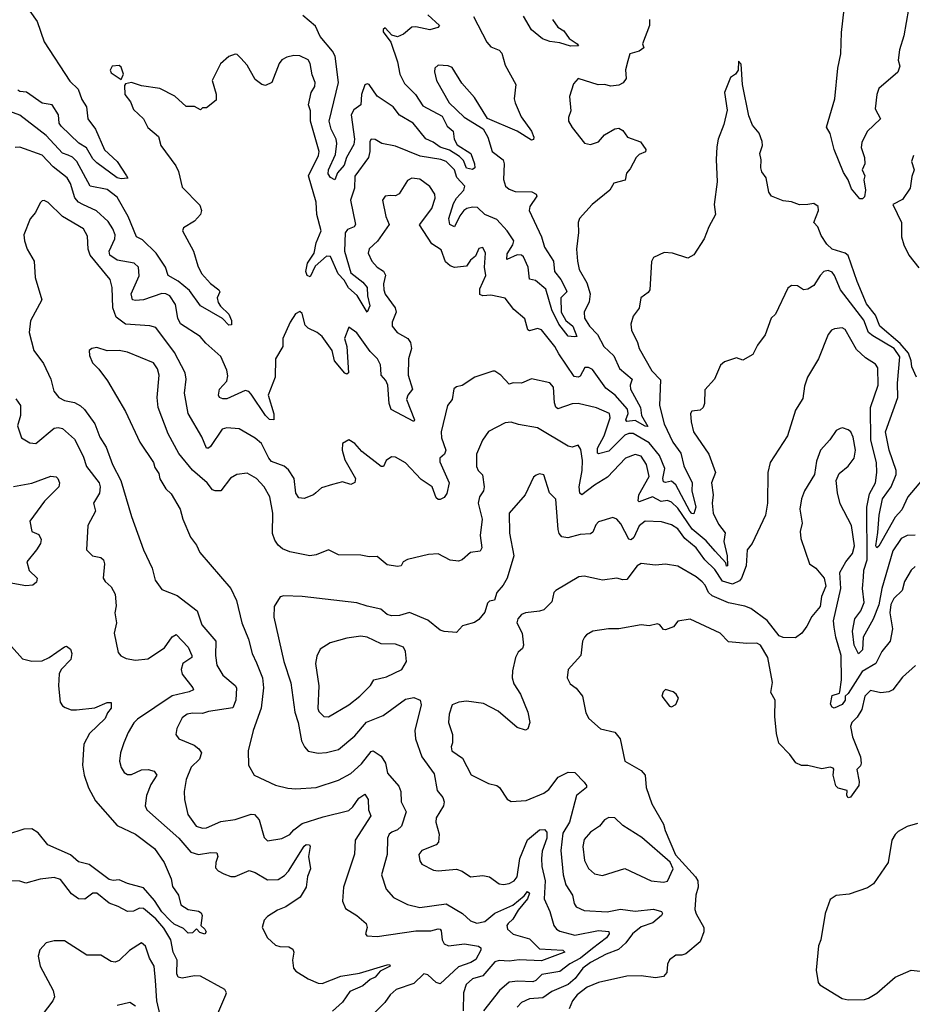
# Model space of a CAD drawing. Extents: x 1603745 to 1745082, y 385868 to 533966.
# Tile 430 of 646: x 1699925 to 1704320, y 450208 to 455054. Entities that reach past the tile are written whole.
import ezdxf

# ---------------------------------------------------------------- set-up
doc = ezdxf.new("R2010")
doc.units = 0

msp = doc.modelspace()

# ---------------------------------------------------------------- linework, layer by layer
at = {"layer": '0CON20XD'}
for points in [[(1699974.6, 455095), (1700010.4, 455045), (1700045.3, 454945), (1700171.9, 454751.9), (1700211.9, 454711.9), (1700231.3, 454661.3), (1700253.5, 454625), (1700260.7, 454565), (1700298.2, 454515), (1700343, 454413), (1700404.5, 454355), (1700451.2, 454285), (1700456.7, 454273.3), (1700425, 454270), (1700405, 454276), (1700305, 454350), (1700285, 454369.5), (1700253.3, 454423.3), (1700215.6, 454445.6), (1700129, 454529), (1700119.6, 454545), (1700116, 454585), (1700085, 454635.5), (1700035, 454642.9), (1699957.6, 454697.6), (1699925, 454700.4), (1699915, 454706.9)], [(1704301.8, 455105), (1704278.7, 454975), (1704257.2, 454905), (1704250.9, 454855), (1704258.5, 454825), (1704249.4, 454795), (1704155, 454714.3), (1704144.7, 454685), (1704136.8, 454615), (1704164.2, 454565), (1704097.2, 454502.7), (1704071.4, 454448.6), (1704067.5, 454425), (1704084.4, 454375), (1704086, 454345), (1704073.3, 454315), (1704086.7, 454285), (1704081.2, 454265), (1704090.4, 454215), (1704085, 454182.7), (1704075, 454171.4), (1704061.8, 454171.8), (1704020.5, 454220.5), (1704003.8, 454265), (1703981.3, 454301.3), (1703935.2, 454415), (1703915, 454492.9), (1703897.8, 454525), (1703938.1, 454665), (1703953, 454815), (1703967.9, 454885), (1703971.1, 454991.1), (1703984.3, 455105)], [(1702159.2, 455069.2), (1702225, 454943.5), (1702245, 454920.9), (1702285, 454904.5), (1702299.5, 454889.5), (1702315, 454829.2), (1702368.5, 454735), (1702359.2, 454665), (1702364.2, 454645), (1702393.5, 454575), (1702445.6, 454505), (1702457.1, 454475), (1702455.5, 454464.5), (1702445, 454460.8), (1702375, 454505.6), (1702227.9, 454567.9), (1702165, 454671.2), (1702101.4, 454741.4), (1702055, 454818.6), (1702035, 454827.1), (1701985, 454830), (1701968.8, 454815), (1701967.7, 454797.7), (1701977.1, 454755), (1702040, 454645), (1702114, 454574), (1702207.2, 454517.2), (1702229.4, 454475), (1702250.8, 454405), (1702304.7, 454364.7), (1702310.4, 454345), (1702306.9, 454266.9), (1702316.9, 454235), (1702335, 454220.4), (1702365, 454208.7), (1702446, 454206), (1702468, 454195), (1702470.8, 454185), (1702436.7, 454135), (1702432.8, 454115), (1702494.8, 453985), (1702508.5, 453935), (1702552.5, 453865), (1702558.7, 453815), (1702589.4, 453775), (1702615.6, 453724.4), (1702618.9, 453715), (1702590, 453685), (1702590.7, 453615), (1702613.7, 453573.7), (1702647.8, 453545), (1702668, 453495), (1702655, 453492.9), (1702625, 453496.5), (1702579.8, 453555), (1702545.2, 453625), (1702515, 453728.2), (1702465, 453770.8), (1702435, 453776), (1702428.1, 453835), (1702406.4, 453886.4), (1702395, 453894.3), (1702373.9, 453896.1), (1702323.4, 453873.4), (1702325, 453902.2), (1702353.3, 453945), (1702357.4, 453965), (1702325.3, 454015), (1702275, 454070.6), (1702215.2, 454095), (1702178.7, 454128.7), (1702155, 454130.8), (1702126.1, 454125), (1702111.5, 454115), (1702091.3, 454088.7), (1702066.5, 454033.5), (1702043.1, 454045), (1702037.3, 454075), (1702061.1, 454148.9), (1702074.9, 454175.1), (1702111.2, 454215), (1702116.6, 454235), (1702077.5, 454277.5), (1702065, 454315.3), (1702025.4, 454355), (1701998.8, 454365), (1701897.5, 454382.5), (1701775, 454431.1), (1701707.5, 454445), (1701675, 454464.3), (1701655, 454465.6), (1701649.5, 454455), (1701649.4, 454405), (1701642.7, 454375), (1701575.6, 454284.4), (1701573.3, 454225), (1701554.1, 454165), (1701578.6, 454045), (1701572.5, 454035), (1701538.9, 454021.1), (1701527.3, 454005), (1701523.6, 453915), (1701555, 453807.7), (1701615, 453762.2), (1701635, 453735.6), (1701636.9, 453695), (1701648.7, 453645), (1701635.7, 453614.3), (1701586.1, 453696.1), (1701544.4, 453734.4), (1701522.4, 453772.4), (1701493.4, 453803.4), (1701455, 453887.9), (1701435, 453889.8), (1701379.1, 453840.9), (1701355, 453788.5), (1701340.3, 453795), (1701334.1, 453815), (1701341.2, 453855), (1701374.8, 453905), (1701384.2, 453955.8), (1701408.5, 454015), (1701388.5, 454095), (1701385.4, 454155), (1701347.6, 454285), (1701395.7, 454385), (1701399.7, 454405), (1701356.9, 454555), (1701357.5, 454605), (1701346.2, 454635), (1701360, 454695), (1701378.2, 454725), (1701380.5, 454745), (1701365, 454782.5), (1701355, 454837.5), (1701345, 454856.2), (1701305, 454876.2), (1701275, 454878), (1701240.5, 454869.5), (1701215, 454856.7), (1701201.7, 454838.3), (1701166.7, 454745), (1701135, 454730), (1701117.5, 454735), (1701085, 454760), (1701045, 454830), (1701013.3, 454865), (1700995, 454882.5), (1700985, 454883.3), (1700955, 454873.3), (1700913.1, 454836.9), (1700872, 454755), (1700893, 454687), (1700891.7, 454658.3), (1700845, 454620), (1700825, 454620), (1700815, 454610), (1700786.1, 454626.1), (1700745, 454626.2), (1700688.1, 454678.1), (1700615, 454714.5), (1700525, 454727.5), (1700475, 454744), (1700445, 454737.5), (1700440.7, 454729.3), (1700443.3, 454685), (1700469.7, 454649.7), (1700485, 454611.2), (1700533.8, 454565), (1700555, 454523.3), (1700608.8, 454478.8), (1700620, 454435), (1700692.9, 454335), (1700706.7, 454306.7), (1700725, 454230), (1700811.7, 454141.7), (1700819.4, 454115), (1700814.3, 454095), (1700785, 454062.9), (1700731.1, 454028.9), (1700726, 454015), (1700781.2, 453915), (1700802.2, 453842.2), (1700820.3, 453805), (1700865, 453756), (1700905.5, 453725), (1700909.5, 453715), (1700896.8, 453685), (1700902.5, 453662.5), (1700913.3, 453643.3), (1700955, 453604), (1700967.3, 453572.7), (1700968, 453552), (1700955, 453550), (1700923.7, 453583.7), (1700815, 453645.4), (1700760.7, 453720.7), (1700705, 453767.2), (1700655.6, 453795), (1700642.7, 453835), (1700597.1, 453905), (1700529.9, 453969.9), (1700499.2, 453985), (1700458.9, 454085), (1700405, 454180), (1700355, 454217.9), (1700272.1, 454235), (1700205.6, 454355.6), (1700185, 454377), (1700162.9, 454387.1), (1700135, 454396.9), (1700055, 454483.8), (1699925, 454584.1), (1699806.7, 454626.7)], [(1703026.7, 455055), (1703025.8, 455025), (1702992, 454935), (1702998.6, 454915), (1702975, 454898.2), (1702929.2, 454885), (1702918.7, 454851.3), (1702907.3, 454807.3), (1702911.9, 454765), (1702896.8, 454743.2), (1702875, 454732.2), (1702835, 454727.1), (1702805, 454734.2), (1702772.7, 454732.7), (1702675, 454763.8), (1702652.1, 454737.9), (1702632.9, 454675), (1702639.2, 454605), (1702627.3, 454572.7), (1702627.5, 454555), (1702645, 454523.8), (1702705.9, 454445.9), (1702735, 454439.4), (1702775, 454452.1), (1702805, 454486.4), (1702855, 454517.1), (1702875, 454520.6), (1702895, 454509.2), (1702918, 454475), (1702981.9, 454451.9), (1703008, 454415), (1703006, 454404), (1702975, 454390), (1702960, 454375), (1702930.5, 454319.5), (1702912.3, 454297.7), (1702905.5, 454264.5), (1702850.6, 454249.4), (1702830, 454215), (1702744.2, 454145), (1702682, 454075), (1702674, 454055), (1702675.9, 454005.9), (1702665.9, 453924.1), (1702670.9, 453865), (1702679.1, 453825), (1702718.1, 453758.1), (1702733.1, 453705), (1702729.6, 453665), (1702704.1, 453615), (1702706.3, 453585), (1702730.3, 453545), (1702769.2, 453505), (1702801.6, 453445), (1702850, 453400), (1702877.8, 453337.8), (1702940.3, 453285), (1702931.1, 453255), (1702932.5, 453235), (1702981.9, 453145), (1702986.5, 453105), (1703018.3, 453051.7), (1703005, 453052.6), (1702955, 453081.1), (1702915, 453076.2), (1702908.8, 453085), (1702920.9, 453115), (1702917.3, 453137.3), (1702857, 453205), (1702811, 453241), (1702745, 453332.3), (1702725, 453342.7), (1702708.1, 453341.9), (1702685, 453300), (1702675, 453294.4), (1702655, 453297.1), (1702579.3, 453409.3), (1702560.4, 453445), (1702495, 453528), (1702475, 453533.1), (1702435, 453522.1), (1702427.4, 453527.4), (1702411.5, 453581.5), (1702357.8, 453627.7), (1702315, 453682.5), (1702245, 453698.2), (1702204.6, 453694.6), (1702191.2, 453701.2), (1702190.1, 453729.9), (1702219.5, 453795), (1702212.9, 453835), (1702218.8, 453905), (1702205, 453932.5), (1702185, 453927.5), (1702170, 453890), (1702145, 453870), (1702125, 453841.2), (1702065, 453834.2), (1702045, 453842.5), (1702022.2, 453862.2), (1702000.5, 453920.5), (1701955, 453950), (1701894.1, 454044.1), (1701953.5, 454125), (1701971.1, 454175), (1701968.2, 454195), (1701945, 454233.5), (1701895, 454269.2), (1701855, 454273.2), (1701835, 454261.5), (1701792.6, 454197.4), (1701775, 454187.5), (1701748.6, 454188.6), (1701724.6, 454185.4), (1701710.5, 454165), (1701728.1, 454085), (1701744.4, 454045), (1701686.7, 453963.3), (1701645, 453926), (1701640, 453905), (1701658.6, 453865), (1701685.5, 453835.5), (1701715.4, 453815.4), (1701726.7, 453796.7), (1701715.5, 453754.5), (1701717.9, 453725), (1701725, 453703.1), (1701773.1, 453635), (1701779.1, 453615), (1701759.2, 453565), (1701759.2, 453545), (1701784.2, 453514.2), (1701836.2, 453485), (1701849.4, 453465), (1701853.8, 453435), (1701840, 453385), (1701837.6, 453305), (1701859.7, 453235), (1701835.8, 453205), (1701828.8, 453185), (1701869.2, 453085), (1701865, 453076.7), (1701753.8, 453135), (1701744, 453164), (1701737.2, 453255), (1701727.5, 453277.5), (1701704.4, 453304.4), (1701703.8, 453336.2), (1701701.2, 453355), (1701686.1, 453385), (1701650.6, 453420.6), (1701585, 453512), (1701545, 453540), (1701524.4, 453485), (1701535.5, 453445), (1701543.9, 453316.1), (1701535, 453308.8), (1701525, 453314.3), (1701475, 453374.4), (1701463.5, 453425), (1701415, 453494.6), (1701388.8, 453515), (1701345.6, 453535), (1701330.9, 453550.9), (1701315, 453607.5), (1701305, 453617.5), (1701283.6, 453606.4), (1701256.7, 453565), (1701220.8, 453485), (1701221.2, 453445), (1701183.8, 453385), (1701183.3, 453295), (1701148.9, 453205), (1701175.4, 453114.6), (1701176.4, 453083.6), (1701155, 453086.5), (1701135.5, 453105), (1701065, 453210)], [(1701935, 455077.3), (1701992.5, 455025), (1701983.3, 455015), (1701945, 455003.5), (1701875, 455018.8), (1701855, 455016.9), (1701815, 454982.4), (1701785, 454968.8), (1701757.8, 454977.8), (1701725, 455013.8), (1701714, 455005), (1701715, 454993.3), (1701752.9, 454942.9), (1701785.8, 454845.8), (1701796.1, 454785), (1701819, 454739), (1701874.1, 454685), (1701910.1, 454630.1), (1702005, 454578.6), (1702030, 454530), (1702058.7, 454505), (1702063.8, 454465), (1702078.4, 454438.4), (1702146.5, 454395), (1702164.5, 454345), (1702165.6, 454324.4), (1702154.2, 454315.8), (1702125, 454322.9), (1702110.1, 454360.1), (1702090.9, 454380.9), (1702041.8, 454411.8), (1701995, 454425.7), (1701961.4, 454451.4), (1701925, 454467.7), (1701862.7, 454545), (1701795, 454583.1), (1701763.1, 454625), (1701685, 454677.2), (1701645, 454734.4), (1701635, 454738.1), (1701625, 454732.5), (1701607.8, 454685), (1701604.1, 454635), (1701570.6, 454609.4), (1701557, 454585), (1701573.4, 454465), (1701570.5, 454439.5), (1701534.5, 454375.5), (1701522.2, 454337.8), (1701489.4, 454300.6), (1701476.2, 454265), (1701455, 454277.1), (1701444, 454295), (1701444.7, 454315), (1701479.3, 454390.7), (1701485.7, 454445), (1701483.5, 454465), (1701458.3, 454515), (1701447.9, 454555), (1701494.3, 454745), (1701477.4, 454875), (1701465, 454898.3), (1701405, 454970.6), (1701381.6, 455021.6), (1701318.3, 455075)], [(1702547.7, 455055), (1702575, 455016.5), (1702605, 454998.1), (1702631.1, 454961.1), (1702670, 454935), (1702676, 454925), (1702636.4, 454923.6), (1702585, 454940.6), (1702535, 454946), (1702499.6, 454959.6), (1702444.2, 455004.2), (1702405, 455071.1)], [(1704340, 453295), (1704317.8, 453345), (1704315.2, 453375), (1704302.1, 453412.1), (1704259.7, 453459.7), (1704160.2, 453545), (1704138.8, 453598.8), (1704094.3, 453655), (1704047.8, 453765), (1704003.8, 453893.8), (1703989.2, 453905), (1703925, 453924), (1703899, 453949), (1703872.1, 453992.1), (1703855, 454034.5), (1703835.6, 454055), (1703858.9, 454115), (1703855.8, 454135), (1703835, 454148.8), (1703806.4, 454143.6), (1703765, 454142), (1703725, 454157.5), (1703685, 454162), (1703627.5, 454185), (1703613.8, 454205), (1703600, 454275), (1703578.8, 454305), (1703574.3, 454324.3), (1703575.9, 454364.1), (1703570, 454395), (1703582, 454435), (1703580.8, 454455), (1703565.9, 454495.9), (1703533.9, 454533.9), (1703515, 454580), (1703483.3, 454735), (1703476.7, 454835), (1703465, 454850), (1703462.5, 454805), (1703450, 454785), (1703425, 454770), (1703396, 454695), (1703407.7, 454607.7), (1703392.3, 454537.7), (1703364.3, 454465.7), (1703358.3, 454428.3), (1703354.3, 454365), (1703358.5, 454255), (1703344.4, 454145), (1703350.8, 454095), (1703317.5, 454035), (1703295.7, 453975), (1703245, 453896.7), (1703215, 453880), (1703140, 453905), (1703097.7, 453907.7), (1703046.1, 453883.9), (1703036.4, 453863.6), (1703027.5, 453725), (1703018.9, 453711.1), (1702983.3, 453685), (1702975.5, 453634.5), (1702945.8, 453595), (1702934.3, 453555.7), (1702937.1, 453525), (1702967.5, 453465), (1702975.7, 453435), (1703038.2, 453325), (1703080.6, 453280.6), (1703075.3, 453155), (1703098.1, 453065), (1703140.2, 452975), (1703180.6, 452920.6), (1703195, 452858.2), (1703236.8, 452775), (1703235.2, 452735), (1703253.6, 452655), (1703245, 452622.1), (1703235, 452623.8), (1703225, 452635.2), (1703155.4, 452765), (1703135, 452782), (1703105, 452776.1), (1703095, 452779.7), (1703092, 452795), (1703101.5, 452845), (1703075, 452908.1), (1703025, 452971.5), (1702945, 453017.5), (1702925, 453017.7), (1702905, 453008.8), (1702825, 452930), (1702775, 452916.5), (1702770.1, 452920.1), (1702769.6, 452945), (1702802.5, 453005), (1702831.8, 453095), (1702829.4, 453115), (1702765, 453142.9), (1702675, 453165.3), (1702645, 453162.5), (1702575, 453137.8), (1702565, 453146), (1702558, 453168), (1702553.2, 453245), (1702535, 453266.9), (1702445, 453285.4), (1702395, 453264.5), (1702355, 453265.8), (1702335, 453260), (1702294.3, 453304.3), (1702265, 453323.8), (1702255, 453323.8), (1702166.2, 453293.8), (1702103, 453253), (1702075, 453247.5), (1702062.3, 453237.7), (1702054, 453185), (1702030.6, 453155), (1702000.4, 453025), (1702001.8, 452995), (1702023.3, 452935), (1702016.5, 452915), (1701993.9, 452895), (1701992.8, 452877.2), (1702039.4, 452775), (1702028.1, 452721.9), (1702015, 452702.5), (1701995, 452692), (1701985, 452692), (1701975, 452700.8), (1701955.3, 452755.3), (1701901.1, 452791.1), (1701825, 452872.5), (1701775, 452900), (1701755, 452902), (1701728.8, 452885), (1701716.7, 452855), (1701705, 452854.2), (1701609.3, 452929.3), (1701575, 452967.5), (1701545, 452986.2), (1701515, 452967.5), (1701512.5, 452935), (1701525, 452886.7), (1701578.2, 452795), (1701574.7, 452775.3), (1701555, 452765.5), (1701515, 452779.4), (1701465, 452766.7), (1701411.1, 452748.9), (1701382.5, 452725), (1701371.2, 452715), (1701325, 452696.9), (1701299.7, 452699.7), (1701285, 452723.3), (1701276.1, 452795), (1701248.3, 452838.3), (1701227, 452857), (1701165, 452880), (1701151.1, 452895), (1701115, 452967.5), (1701085, 452993.5), (1701005, 453040), (1700945, 453045.5), (1700921.5, 453038.5), (1700865, 452953.1), (1700855, 452944.4), (1700845, 452945.6), (1700821.1, 453001.1), (1700754.7, 453115), (1700736.9, 453215), (1700744, 453285), (1700740.4, 453315), (1700686.5, 453416.5), (1700595, 453538.9), (1700565, 453546.2), (1700445, 453555.3), (1700400.4, 453590.4), (1700383.8, 453636.2), (1700379.6, 453735), (1700370.8, 453775), (1700271.6, 453895), (1700262, 453925), (1700258.1, 453988.1), (1700238.2, 454025), (1700135.3, 454085.3), (1700065, 454153.3), (1700045, 454163.3), (1700035, 454162.5), (1700025, 454152.5), (1700002, 454105), (1699975.8, 454074.2), (1699945.8, 453995), (1699948.1, 453965), (1699961.5, 453925), (1699995.6, 453865), (1700000.5, 453785), (1700034.1, 453675), (1699978, 453572), (1699971.1, 453515), (1699994.6, 453425), (1700041.9, 453361.9), (1700078.5, 453285), (1700092.7, 453225), (1700117.1, 453195), (1700145, 453179.1), (1700195, 453170.4), (1700225, 453152.7), (1700244.7, 453134.7), (1700294.6, 453065), (1700319.6, 452999.6), (1700350.1, 452950.1), (1700381.6, 452865), (1700422.5, 452785), (1700475, 452608.8), (1700534.4, 452445), (1700576.9, 452355), (1700591.1, 452295), (1700625, 452248.6), (1700699.8, 452219.8), (1700799.5, 452145), (1700821.5, 452075), (1700890, 451995), (1700888.7, 451925), (1700895, 451877.5), (1700925, 451827.8), (1700985, 451776.9), (1700991.6, 451765), (1700989.5, 451705), (1700975, 451667.1), (1700855, 451649.3), (1700825, 451638.8), (1700775, 451641.5), (1700748.8, 451635), (1700725, 451617.5), (1700698.1, 451565), (1700694.4, 451535), (1700709.2, 451515), (1700783.5, 451483.5), (1700807.1, 451465), (1700819.4, 451445), (1700809.4, 451415), (1700769.6, 451375), (1700743.9, 451315), (1700734.5, 451255), (1700735.5, 451215), (1700752.6, 451142.6), (1700793.3, 451085), (1700825, 451074.6), (1700845, 451076.2), (1700915, 451108.2), (1700985, 451117.8), (1701065, 451143.6), (1701081.7, 451141.7), (1701104.6, 451115), (1701129.1, 451029.1), (1701145, 451012.9), (1701215, 451023.1), (1701255, 451042.7), (1701274.2, 451065.8), (1701315, 451097.3), (1701418.9, 451131.1), (1701545, 451161.8), (1701565, 451178.9), (1701595, 451221.9), (1701625, 451242), (1701640.4, 451215), (1701642.5, 451165), (1701654, 451135), (1701576.7, 451015), (1701573.4, 450946.6), (1701520, 450785), (1701514, 450715), (1701528.8, 450678.8), (1701585.4, 450645.4), (1701631.2, 450605), (1701635.9, 450585.9), (1701628, 450555), (1701634.4, 450544.4), (1701685, 450540.9), (1701875, 450569.7), (1701950, 450570), (1701985, 450580), (1701995, 450577.9), (1701999.7, 450569.7), (1702005.3, 450525.3), (1702014.5, 450505), (1702035.9, 450495.9), (1702115, 450506), (1702184.4, 450494.4), (1702195.6, 450485.6), (1702195.7, 450475), (1702171, 450429), (1702146.5, 450413.5), (1702085, 450392.9), (1701995, 450309.2), (1701975, 450314.4), (1701935, 450353.1), (1701915, 450358.2), (1701865, 450309.4), (1701779.2, 450280.8), (1701749.2, 450255), (1701722.8, 450217.2), (1701671.4, 450165)], [(1700425, 454760), (1700436.7, 454785), (1700425, 454820), (1700415, 454827.5), (1700380, 454825), (1700370, 454805), (1700375, 454792.5), (1700425, 454760)], [(1701065, 453210), (1701053.3, 453223.3), (1701035, 453228.2), (1700945, 453187.9), (1700925, 453187.6), (1700908.6, 453195), (1700904.4, 453205), (1700909.3, 453235), (1700944, 453275), (1700949.3, 453300.7), (1700945, 453328.1), (1700916, 453396), (1700841.3, 453461.3), (1700814.1, 453494.1), (1700716.2, 453556.2), (1700704, 453584), (1700691.7, 453651.7), (1700664.4, 453694.4), (1700645, 453705.3), (1700625, 453706.9), (1700535, 453675.3), (1700495, 453671.1), (1700480.6, 453675), (1700474.1, 453705), (1700512.5, 453792.5), (1700509.1, 453835), (1700488, 453855), (1700405, 453870.5), (1700368.4, 453895), (1700364.7, 453915), (1700393.8, 453975), (1700394.2, 453995), (1700383.5, 454025), (1700359.7, 454059.7), (1700303.6, 454113.6), (1700236.2, 454143.8), (1700215, 454155.3), (1700197.1, 454177.1), (1700175, 454247.1), (1700158.7, 454275), (1700089.9, 454329.9), (1700035, 454387.5), (1699925, 454427.1), (1699903.3, 454425)], [(1704325.5, 454385), (1704315.6, 454355), (1704329.5, 454315), (1704317.6, 454282.4), (1704309, 454225), (1704271.7, 454168.3), (1704224, 454145), (1704267.3, 454055), (1704267.5, 453985), (1704277.7, 453945), (1704303.8, 453895), (1704352.8, 453832.7)], [(1704369.7, 452790.3), (1704298.5, 452705), (1704268.8, 452641.2), (1704235, 452604.7), (1704155, 452462.7), (1704145, 452453.6), (1704141, 452465), (1704150.9, 452529.1), (1704157.2, 452615), (1704173.2, 452695), (1704216.2, 452755), (1704240.9, 452815), (1704240.8, 452835), (1704205.8, 452935), (1704188.1, 453025), (1704249.6, 453195), (1704248, 453265), (1704258, 453395), (1704231, 453435), (1704125, 453497), (1704105, 453514.7), (1704080.7, 453575), (1703966.7, 453725), (1703937.5, 453795), (1703925, 453811.4), (1703905, 453818.6), (1703885, 453814.2), (1703865.8, 453795), (1703836, 453745), (1703805, 453727.1), (1703784.2, 453724.2), (1703754.1, 453744.1), (1703725, 453746), (1703707.7, 453732.3), (1703646, 453605), (1703625.8, 453584.2), (1703595, 453502.5), (1703557.7, 453452.3), (1703535, 453406.7), (1703485, 453377.5), (1703455, 453390), (1703395, 453370), (1703375, 453353.3), (1703346.7, 453285), (1703298.3, 453231.7), (1703296.7, 453165), (1703290, 453145), (1703275, 453132), (1703235, 453126.9), (1703228.5, 453115), (1703230.9, 453075), (1703243.1, 453025), (1703317.7, 452915), (1703351.2, 452825), (1703330.9, 452775), (1703339.4, 452715), (1703334.7, 452675), (1703338.9, 452625), (1703365, 452571.1), (1703398.9, 452528.9), (1703392.1, 452485), (1703408.8, 452415), (1703410, 452365), (1703405, 452364.5), (1703401.2, 452381.2), (1703348.6, 452438.6), (1703305, 452489), (1703236.5, 452546.5), (1703165, 452649.2), (1703135, 452678.4), (1703115, 452686.7), (1703083.2, 452683.2), (1703040, 452705), (1702975, 452681.5), (1702969.4, 452685), (1702974, 452715), (1703023.8, 452805), (1703011.4, 452865), (1702984.4, 452905), (1702955, 452913.3), (1702908.6, 452895), (1702818.6, 452801.4), (1702755, 452763.4), (1702692.5, 452715), (1702683.3, 452723.3), (1702680, 452755), (1702695.2, 452835), (1702695.8, 452885), (1702687.6, 452937.6), (1702675, 452960), (1702645, 452949.4), (1702625.8, 452954.2), (1702475, 453044.3), (1702381.7, 453061.7), (1702345, 453073.1), (1702315, 453068.9), (1702233.5, 453026.5), (1702203.3, 452985), (1702174.4, 452915), (1702174.2, 452855), (1702182.9, 452835), (1702203, 452813), (1702212.2, 452755), (1702208.9, 452735), (1702189.5, 452705), (1702182.7, 452675), (1702202.1, 452595), (1702191.8, 452515), (1702201.1, 452455), (1702191.7, 452438.3), (1702145, 452431.1), (1702103.3, 452395), (1702085, 452388.6), (1702045, 452394.4), (1701985, 452424.2), (1701938, 452422), (1701835, 452396.2), (1701813.3, 452385), (1701802.5, 452365), (1701785, 452362.5), (1701735, 452370), (1701685, 452411.4), (1701645, 452409.4), (1701605, 452418.9), (1701495, 452419.2), (1701445, 452443.8), (1701385, 452420), (1701354.2, 452415.8), (1701255, 452434.3), (1701219.1, 452449.1), (1701198.3, 452468.3), (1701181.8, 452491.8), (1701170.4, 452525), (1701170.8, 452625), (1701156.2, 452705), (1701128.9, 452755), (1701090.6, 452795), (1701045, 452821.5), (1700994, 452816), (1700963.4, 452796.6), (1700915.3, 452734.7), (1700886.7, 452735), (1700875, 452740), (1700848.6, 452775), (1700775.9, 452835.9), (1700708.6, 452918.6), (1700655.4, 453015.4), (1700606.5, 453145), (1700600.9, 453195), (1700610.8, 453305), (1700602.7, 453335), (1700583.1, 453365), (1700455, 453417.1), (1700414.5, 453425.5), (1700355, 453424.2), (1700305, 453441.2), (1700280, 453435), (1700267.5, 453425), (1700268.3, 453401.7), (1700282.5, 453365), (1700315, 453333.3), (1700356.7, 453276.7), (1700445.6, 453125), (1700515.8, 452975), (1700584, 452875), (1700589.7, 452849.7), (1700609.7, 452819.7), (1700615, 452793.8), (1700644.5, 452744.5), (1700670.9, 452720.9), (1700714.4, 452645), (1700728.1, 452595), (1700766.4, 452506.4), (1700795, 452468), (1700811.9, 452431.9), (1700964.5, 452255), (1700992.9, 452195), (1701018.6, 452085), (1701051.1, 452005), (1701068.9, 451935), (1701090.8, 451889.2), (1701120, 451815), (1701125.4, 451765), (1701114.5, 451665), (1701074.5, 451555.5), (1701049.2, 451455), (1701050.9, 451385), (1701080, 451335), (1701185, 451285.7), (1701245, 451271.9), (1701285, 451268.5), (1701385, 451274.5), (1701495, 451310.9), (1701555, 451343.8), (1701608.2, 451391.8), (1701655, 451451.9), (1701665.6, 451455.6), (1701705, 451429.2), (1701725.5, 451395), (1701735.5, 451345), (1701791.2, 451281.2), (1701801.2, 451255), (1701803.6, 451205), (1701828.2, 451155), (1701804.5, 451085), (1701785, 451066.5), (1701758, 451055), (1701744.4, 451045), (1701735.6, 451025), (1701734.5, 450945), (1701706.9, 450845), (1701729.6, 450775), (1701765, 450733.8), (1701835, 450699.5), (1701895, 450684.6), (1702025, 450703.1), (1702105, 450655.5), (1702145, 450617.8), (1702175, 450606.5), (1702215, 450616.1), (1702264.3, 450655.7), (1702352.5, 450695), (1702409, 450741), (1702425, 450762.9), (1702435.4, 450755), (1702425, 450726.9), (1702378.9, 450671.1), (1702353.1, 450626.9), (1702330, 450605), (1702324.2, 450595), (1702327.2, 450577.2), (1702355, 450553.8), (1702435, 450530.8), (1702485, 450480), (1702598.8, 450475), (1702608.6, 450465), (1702586.9, 450456.9)], [(1704335, 452516.5), (1704295, 452515.7), (1704265, 452500), (1704225, 452440), (1704170.2, 452255), (1704155.4, 452174.6), (1704126.8, 452103.2), (1704077.6, 452015), (1704075, 451952), (1704055, 451932.9), (1704034.5, 451975), (1704026.4, 452045), (1704037.4, 452105), (1704065.9, 452145), (1704083.7, 452185), (1704075.2, 452255), (1704079.3, 452310.7), (1704080.7, 452345), (1704097.1, 452395), (1704096.7, 452655), (1704110.1, 452719.9), (1704138.9, 452775), (1704144.7, 452825.3), (1704143, 452875), (1704116.5, 452985), (1704114.8, 453145), (1704152.2, 453255), (1704150.4, 453340.4), (1704138.1, 453358.1), (1704090.1, 453390.1), (1704045, 453430.6), (1703989.4, 453529.4), (1703975, 453536.9), (1703937.4, 453532.6), (1703921.4, 453525), (1703906.4, 453505), (1703858.5, 453385), (1703804.4, 453295), (1703789.5, 453249.5), (1703780.3, 453189.7), (1703745, 453131.2), (1703705.6, 453005), (1703620, 452875), (1703608.5, 452825), (1703607.1, 452675), (1703598, 452615), (1703531.2, 452475), (1703506.2, 452445), (1703502.7, 452365), (1703479.7, 452305), (1703468.8, 452291.2), (1703435, 452275.8), (1703385, 452290.8), (1703348.2, 452348.2), (1703298.3, 452395), (1703255.3, 452455), (1703200.1, 452500.1), (1703165, 452547.3), (1703135, 452567.8), (1703085, 452581.6), (1703005, 452585.5), (1702975, 452563.3), (1702949.1, 452505), (1702935, 452493.2), (1702925, 452496.9), (1702885, 452572.7), (1702865, 452595.7), (1702845, 452604.4), (1702775, 452581.9), (1702762.3, 452567.7), (1702747.7, 452532.3), (1702736.2, 452523.8), (1702685, 452520), (1702623.4, 452503.4), (1702595, 452508.1), (1702580.6, 452525), (1702575.5, 452545), (1702564.4, 452694.4), (1702534.3, 452724.3), (1702505, 452813.3), (1702485, 452818), (1702467.3, 452812.7), (1702455, 452802.5), (1702414.4, 452715), (1702334.6, 452625), (1702336.9, 452526.9), (1702358.6, 452415), (1702325.6, 452305), (1702305, 452270), (1702274.5, 452235), (1702263, 452197), (1702238.3, 452191.7), (1702227.8, 452182.2), (1702215, 452137.5), (1702185, 452101.2), (1702165, 452086.7), (1702116.2, 452073.8), (1702105, 452070), (1702075, 452037.5), (1702015, 452041.9), (1701995, 452050), (1701935, 452098.8), (1701845, 452135.6), (1701795, 452121.1), (1701755, 452119.5), (1701735, 452125.6), (1701703, 452153), (1701636.5, 452166.5), (1701585, 452184.5), (1701315, 452215.6), (1701225, 452218.1), (1701207, 452213), (1701178, 452165), (1701176.8, 452113.2), (1701225.3, 451895), (1701260.1, 451790.1), (1701278.8, 451645), (1701296.5, 451595), (1701312.7, 451505), (1701326.7, 451475), (1701345, 451454.4), (1701394.6, 451444.6), (1701435, 451446.8), (1701495, 451461.5), (1701575, 451528.9), (1701633, 451597), (1701715, 451628.9), (1701825, 451710), (1701865, 451717.9), (1701896.7, 451705), (1701901.9, 451681.9), (1701870.5, 451555), (1701873.1, 451515), (1701905.6, 451425), (1701965, 451342.5), (1701980.7, 451260.7), (1702008.2, 451225), (1702014.6, 451205), (1702010.9, 451185), (1701975.5, 451125), (1701974.6, 451104.6), (1701991.1, 451045), (1701987.3, 451005), (1701975, 450992.9), (1701905.7, 450965), (1701890.9, 450945), (1701894.6, 450914.6), (1701905, 450897.5), (1701962.7, 450867.3), (1701985, 450864), (1702075, 450873.1), (1702103, 450863), (1702145, 450835.8), (1702205, 450841.4), (1702237.5, 450835), (1702285, 450800.8), (1702307.5, 450797.5), (1702335, 450802.5), (1702359.5, 450815), (1702375.2, 450834.8), (1702388, 450925), (1702425, 451016.5), (1702485, 451067.1), (1702508.9, 451068.9), (1702520, 451055), (1702521.2, 451025), (1702498, 450962), (1702494.1, 450925.9), (1702496.2, 450886.2), (1702511.7, 450815), (1702506.6, 450726.6), (1702535, 450664.3), (1702555.2, 450595.2), (1702567.8, 450577.8), (1702585, 450567.3), (1702658.8, 450548.8), (1702775, 450570.7), (1702825, 450566.1), (1702826.6, 450555), (1702813.5, 450535), (1702745, 450481.8), (1702685.8, 450434.2), (1702633, 450407), (1702585, 450369.4), (1702495.8, 450355), (1702466.1, 450325), (1702451.5, 450318.5), (1702378.3, 450321.7), (1702335, 450316.9), (1702287.1, 450275), (1702209.3, 450175)], [(1699905, 453188), (1699928.9, 453155), (1699929.1, 453105), (1699914.5, 453055), (1699933.8, 452995), (1699975, 452970.8), (1700005, 452968.6), (1700095, 453043.8), (1700115, 453046.9), (1700135, 453041.9), (1700195, 452990), (1700236.7, 452905), (1700253.8, 452855), (1700316.2, 452775), (1700320.7, 452755), (1700317, 452723), (1700287.8, 452675), (1700297.3, 452635), (1700259.7, 452565), (1700254.4, 452445), (1700283.8, 452415), (1700325, 452406.7), (1700336.9, 452395), (1700341.9, 452375), (1700336, 452305), (1700345, 452288.8), (1700375, 452262), (1700395, 452226.2), (1700400.3, 452169.7), (1700393.3, 452135), (1700402, 452085), (1700390.6, 452035), (1700409.5, 451939.5), (1700423, 451923), (1700449.7, 451909.7), (1700495, 451900.9), (1700555, 451907.3), (1700638.3, 451961.7), (1700675, 452015.8), (1700695, 452028), (1700754.6, 451965), (1700773.1, 451925), (1700772, 451915), (1700728.5, 451885), (1700720.4, 451855), (1700725, 451833.1), (1700778.1, 451765), (1700780, 451755), (1700760, 451745), (1700675, 451726.4), (1700505, 451610.9), (1700487, 451593), (1700458.5, 451545), (1700437.8, 451495), (1700421.1, 451445), (1700416.9, 451405), (1700425, 451373.3), (1700439.1, 451349.1), (1700455, 451339.2), (1700475, 451338.1), (1700525, 451361.1), (1700556.6, 451363.4), (1700587.5, 451355), (1700599.4, 451335), (1700570.7, 451289.3), (1700548.8, 451235), (1700542.3, 451185), (1700551.1, 451165), (1700708.9, 451025), (1700767, 450957), (1700805, 450945.3), (1700865.4, 450955.4), (1700895, 450954), (1700900.5, 450935), (1700890, 450905), (1700889.1, 450879.1), (1700902, 450865), (1700930.1, 450850.1), (1700965, 450837.1), (1700985, 450836.2), (1701055, 450865.9), (1701085, 450857.3), (1701145, 450820.8), (1701197.7, 450822.3), (1701228.3, 450841.7), (1701247.6, 450862.4), (1701325, 450986.9), (1701335, 450993.6), (1701351.9, 450991.9), (1701355.6, 450985), (1701347.5, 450935), (1701356.7, 450875), (1701342.4, 450837.6), (1701334.6, 450785), (1701305.2, 450734.8), (1701235, 450687.1), (1701195, 450671.5), (1701145, 450640), (1701128.5, 450621.5), (1701118.9, 450585), (1701145.5, 450535), (1701185, 450499.4), (1701205, 450491.5), (1701250.8, 450490.8), (1701269.6, 450479.6), (1701274.4, 450465), (1701268.9, 450425), (1701273.1, 450385), (1701285, 450371.4), (1701345, 450333.1), (1701395, 450312.5), (1701415, 450310.8), (1701506.9, 450346.9), (1701598.2, 450361.8), (1701735, 450402.5), (1701745, 450403.3), (1701749.2, 450395), (1701699.6, 450370.4), (1701675, 450341.2), (1701650.7, 450329.3), (1701615, 450298.4), (1701550, 450270), (1701515, 450217.7), (1701465, 450174.6)], [(1704335, 452362.5), (1704315.3, 452344.7), (1704282.1, 452287.9), (1704270.8, 452245), (1704229.5, 452205), (1704214.4, 452175), (1704209.5, 452135), (1704221.8, 452055), (1704211.5, 451995), (1704169.3, 451945), (1704140.3, 451885), (1704073.9, 451846.1), (1704005, 451737.5), (1703989.2, 451725), (1703988.8, 451705), (1703975, 451683.1), (1703935, 451665.8), (1703925, 451670), (1703918, 451685), (1703925, 451727.1), (1703961.2, 451738.8), (1703964, 451745), (1703970.8, 451805), (1703969.7, 451925), (1703943.2, 452015), (1703935.7, 452064.3), (1703931.4, 452095), (1703968.1, 452255), (1703963.3, 452333.3), (1703992.2, 452385), (1704025, 452426.5), (1704035.9, 452465), (1704021.2, 452565), (1703965, 452671.2), (1703951.5, 452725), (1703945.7, 452785), (1703960, 452820), (1704004.1, 452855.9), (1704034.6, 452895), (1704040.7, 452935), (1704029.2, 452999.2), (1704017.1, 453025), (1704005, 453035.8), (1703975.8, 453045.8), (1703965, 453042.5), (1703945, 453031.2), (1703914.6, 452985.4), (1703867.8, 452935), (1703848.6, 452881.4), (1703838.9, 452815), (1703788.8, 452735), (1703775, 452696.2), (1703766.5, 452645), (1703777.3, 452575), (1703767.7, 452535), (1703770.9, 452500.9), (1703814.5, 452375), (1703844.5, 452354.5), (1703886.2, 452305), (1703893.6, 452266.4), (1703873.3, 452215), (1703866.2, 452165), (1703825, 452116.7), (1703801.2, 452068.8), (1703776.2, 452035), (1703745, 452011.2), (1703685, 452012.5), (1703665, 452021.1), (1703605, 452096.4), (1703525.2, 452155.2), (1703495, 452167.8), (1703415, 452182.9), (1703335, 452217.6), (1703316.3, 452235), (1703300.1, 452270.1), (1703285, 452286.5), (1703255, 452311.9), (1703165, 452363.8), (1703105, 452374.6), (1703055, 452368.9), (1702985, 452376.7), (1702965, 452365.7), (1702915, 452298.8), (1702895, 452296.2), (1702865, 452304.3), (1702795, 452294.5), (1702779.3, 452299.3), (1702705, 452314.4), (1702678.7, 452311.3), (1702565, 452244), (1702555.6, 452234.4), (1702545, 452188), (1702505, 452150), (1702485, 452142.2), (1702415, 452134.4), (1702395, 452125.6), (1702378.1, 452105), (1702373.3, 452085), (1702398.9, 452035), (1702406.2, 451975), (1702400.9, 451959.1), (1702379.4, 451940.6), (1702366.8, 451915), (1702350.9, 451849.1), (1702349.4, 451815), (1702358.7, 451785), (1702390.8, 451735), (1702427.1, 451645), (1702436.2, 451595), (1702426.4, 451563.6), (1702415, 451556.7), (1702375, 451570.6), (1702281.2, 451651.2), (1702208.8, 451688.8), (1702125, 451699.2), (1702087.5, 451695), (1702055, 451681.9), (1702039.6, 451635), (1702036.8, 451595), (1702056.4, 451536.4), (1702056.1, 451493.9), (1702048.9, 451475), (1702051.9, 451455), (1702105, 451418.6), (1702147.4, 451337.4), (1702233.8, 451293.8), (1702275, 451284.3), (1702287.1, 451275), (1702325, 451216.7), (1702345, 451206.2), (1702419.4, 451210.6), (1702505, 451246.6), (1702530.7, 451265), (1702576.2, 451325), (1702625, 451350.6), (1702657.9, 451347.9), (1702705, 451301.5), (1702715.9, 451285), (1702715.3, 451275), (1702666.5, 451235), (1702631.4, 451105), (1702600, 451050), (1702589.5, 450965), (1702600.9, 450845), (1702614.1, 450795), (1702646.4, 450745), (1702655, 450703.3), (1702665, 450687.5), (1702705, 450668.8), (1702817.7, 450662.3), (1702883.3, 450676.7), (1702955, 450666.9), (1703045, 450676.4), (1703085.3, 450665.3), (1703090, 450655), (1703085.7, 450645), (1703041.8, 450608.2), (1702985, 450589.4), (1702942, 450555), (1702910.2, 450509.8), (1702872.7, 450477.3), (1702811.9, 450455), (1702735, 450413.7), (1702698.1, 450385), (1702659.8, 450335), (1702624.9, 450305.1), (1702545, 450271.2), (1702501.1, 450238.9), (1702435.3, 450234.7), (1702395, 450216.4), (1702375, 450193.1)], [(1699895, 452756.2), (1699985, 452772), (1700077.7, 452807.7), (1700105, 452803.3), (1700113.3, 452795), (1700120.8, 452775), (1700116.9, 452755), (1700046.6, 452683.4), (1699974.5, 452585), (1699984.2, 452535), (1700019.4, 452519.4), (1700030.5, 452495), (1700026.7, 452475), (1700008.2, 452445), (1699959.5, 452385), (1699972.2, 452342.2), (1700011.2, 452305), (1700007.5, 452285), (1699989.1, 452270.9), (1699955, 452267.6), (1699854.2, 452285.8)], [(1704335.7, 451875), (1704271.8, 451818.2), (1704224.6, 451755.4), (1704203.8, 451746.2), (1704165, 451741.2), (1704115, 451752.9), (1704086.8, 451725), (1704071.3, 451658.7), (1704048.8, 451621.2), (1704023.1, 451595), (1704015.5, 451575.5), (1704025.5, 451525), (1704064.4, 451425), (1704067.8, 451395), (1704065, 451381.2), (1704047, 451363), (1704058.6, 451305), (1704056, 451285), (1704015, 451227.5), (1704005, 451223.3), (1703997.5, 451235), (1703999.3, 451259.3), (1703955, 451272), (1703943.6, 451283.6), (1703931.1, 451335), (1703934, 451365), (1703929.7, 451369.7), (1703915, 451374.2), (1703875, 451366.7), (1703805, 451382.5), (1703775, 451382.5), (1703747, 451397), (1703717.7, 451437.7), (1703663, 451493), (1703650.9, 451540.9), (1703643.9, 451625), (1703645.3, 451705), (1703623, 451743), (1703631.1, 451791.1), (1703608.6, 451915), (1703572.5, 451975), (1703554.5, 451984.5), (1703505, 451983.1), (1703415, 451992.5), (1703373.8, 452035), (1703226.7, 452103.3), (1703166.1, 452093.9), (1703144.3, 452065.7), (1703105, 452050.8), (1703095, 452052), (1703076.2, 452075), (1703065, 452080), (1703025, 452070), (1702985, 452075.5), (1702875, 452056.4), (1702823.7, 452056.3), (1702747.5, 452045), (1702715, 452026.7), (1702706.7, 452015), (1702696.7, 451995), (1702688, 451925), (1702626, 451855), (1702620.8, 451815), (1702635.7, 451785.7), (1702665, 451764.2), (1702696.9, 451725), (1702713, 451643), (1702728.1, 451615), (1702785, 451564.2), (1702855, 451547.5), (1702881.5, 451515), (1702905, 451403.8), (1702985, 451358), (1703004.2, 451335), (1703010, 451275), (1703037.1, 451195), (1703094.3, 451095), (1703102.6, 451062.6), (1703153.8, 450943.8), (1703253.3, 450835), (1703263.8, 450815), (1703265.8, 450785), (1703254.3, 450745), (1703250, 450675), (1703255, 450653.3), (1703293.8, 450585), (1703294, 450565), (1703276, 450515), (1703205, 450455.8), (1703185, 450449.4), (1703155, 450450), (1703125, 450426.2), (1703114.2, 450405), (1703110.8, 450365), (1703095.5, 450344.5), (1703055, 450337.5), (1702985, 450347.7), (1702915, 450346.2), (1702774.4, 450315.6), (1702718.5, 450291.5), (1702669.6, 450255), (1702646.1, 450225), (1702630.4, 450185)], [(1701445, 451623.3), (1701545, 451682.5), (1701599.4, 451725), (1701653, 451777), (1701668.8, 451805), (1701730.6, 451819.4), (1701805.8, 451855), (1701830, 451895), (1701824.4, 451945), (1701814.4, 451965), (1701775, 451981.1), (1701705, 451982.7), (1701636, 452015), (1701605, 452020), (1701535, 452010.6), (1701453.1, 451986.9), (1701404.7, 451955.3), (1701388.3, 451921.7), (1701381.2, 451885), (1701397.9, 451775), (1701393.4, 451663.4), (1701398.3, 451648.3), (1701422, 451625), (1701445, 451623.3)], [(1699885, 451969.2), (1699938.9, 451908.9), (1699985, 451896.5), (1700035, 451898.8), (1700069.5, 451915), (1700145, 451967.5), (1700155, 451970), (1700175.5, 451955.5), (1700182.2, 451935), (1700176.1, 451905), (1700129.6, 451855), (1700119.1, 451835), (1700115.7, 451775), (1700124, 451695), (1700135, 451676.2), (1700148.7, 451668.7), (1700177.9, 451657.9), (1700205, 451656.7), (1700295, 451666.2), (1700355, 451692.9), (1700375, 451692.5), (1700375.6, 451665), (1700357.3, 451642.7), (1700345.5, 451615), (1700269.2, 451540.8), (1700241.3, 451488.7), (1700234.1, 451384.1), (1700242.3, 451335), (1700263.9, 451273.9), (1700298.7, 451208.7), (1700405, 451087.1), (1700495, 451044.5), (1700588.8, 450975), (1700635.8, 450905), (1700670, 450825), (1700676.9, 450786.9), (1700706.2, 450745), (1700717.7, 450697.7), (1700755, 450674.2), (1700805, 450666), (1700817.7, 450657.7), (1700823.3, 450645), (1700817.5, 450595), (1700837, 450577), (1700843.3, 450565), (1700836.4, 450553.6), (1700811.2, 450561.2), (1700795, 450580), (1700775, 450560), (1700755, 450557.5), (1700731.1, 450581.1), (1700685, 450602.7), (1700665, 450619.5), (1700625, 450663), (1700589.3, 450719.3), (1700535, 450781.8), (1700455, 450802.9), (1700415, 450820.9), (1700385, 450816.9), (1700365, 450821.7), (1700266.5, 450896.5), (1700215, 450909.7), (1700175, 450943), (1700063.4, 450993.4), (1700015, 451051.1), (1699985, 451071.1), (1699945, 451069.6), (1699865, 451043.6)], [(1703135, 451671.2), (1703155, 451683.3), (1703168.8, 451715), (1703156.7, 451735), (1703142.5, 451745), (1703105, 451756.7), (1703092.5, 451745), (1703087.5, 451725), (1703123.8, 451675), (1703135, 451671.2)], [(1703095, 450809.4), (1703115, 450814.2), (1703142.5, 450875), (1703127.7, 450907.7), (1702988.3, 451028.3), (1702895, 451087.1), (1702855, 451125.5), (1702825, 451127.9), (1702805, 451116.5), (1702780.6, 451085), (1702735.7, 451055), (1702705, 451019.2), (1702698, 450985), (1702706, 450915), (1702725, 450875.7), (1702755, 450850.5), (1702795, 450842.5), (1702905, 450875.4), (1703035, 450815.6), (1703095, 450809.4)], [(1704345, 451098), (1704295, 451082.5), (1704251.1, 451058.9), (1704235, 451043.8), (1704219.2, 451015), (1704200.8, 450905), (1704129.7, 450800.3), (1704099.4, 450780.6), (1704009.7, 450750.3), (1703945, 450743.8), (1703915.9, 450724.1), (1703891.4, 450655), (1703869.2, 450525), (1703858, 450495), (1703847.1, 450375), (1703856.2, 450315), (1703864.1, 450304.1), (1703975, 450236.7), (1704005, 450230), (1704085, 450231.4), (1704105, 450237.5), (1704145, 450262.9), (1704235, 450342), (1704315, 450376.2), (1704405, 450366.2)], [(1700890, 450140), (1700940, 450255), (1700942.5, 450265), (1700935, 450281.4), (1700815, 450346.9), (1700785, 450348.5), (1700725, 450336.9), (1700705, 450341.4), (1700698.5, 450358.5), (1700700, 450425), (1700681.1, 450465), (1700669.7, 450525), (1700635, 450582.4), (1700595, 450628.4), (1700535, 450678.8), (1700515, 450681.2), (1700485, 450665.5), (1700455, 450664.4), (1700409.6, 450689.6), (1700365, 450705.3), (1700305, 450755.5), (1700284.2, 450755), (1700245, 450724.5), (1700215, 450727.1), (1700180.7, 450750.7), (1700125, 450821.9), (1700095, 450831.1), (1700025, 450823.1), (1699955, 450804), (1699925, 450814.2), (1699795, 450817.5)], [(1700615.8, 450155), (1700600, 450225), (1700593.5, 450325), (1700587.4, 450395), (1700564.5, 450434.5), (1700544.5, 450494.5), (1700525, 450510), (1700465, 450472.7), (1700415, 450423.3), (1700395, 450415.6), (1700375, 450419.2), (1700325, 450450), (1700255, 450450), (1700145, 450519.4), (1700095, 450520), (1700055, 450510), (1700024.4, 450475.6), (1700015.8, 450445), (1700025.7, 450395), (1700090, 450275), (1700095.4, 450245), (1700088.5, 450225), (1700003.6, 450115)], [(1702586.9, 450456.9), (1702495, 450421.7), (1702385, 450426.2), (1702335, 450419.5), (1702285, 450423.3), (1702265, 450417.4), (1702205, 450347.5), (1702155, 450332.5), (1702123.2, 450305), (1702110.2, 450265), (1702108.7, 450175)], [(1700495, 450198.6), (1700467.4, 450217.4), (1700405, 450202.5)]]:
    msp.add_lwpolyline(points, dxfattribs=at)

doc.saveas('drawing.dxf')
